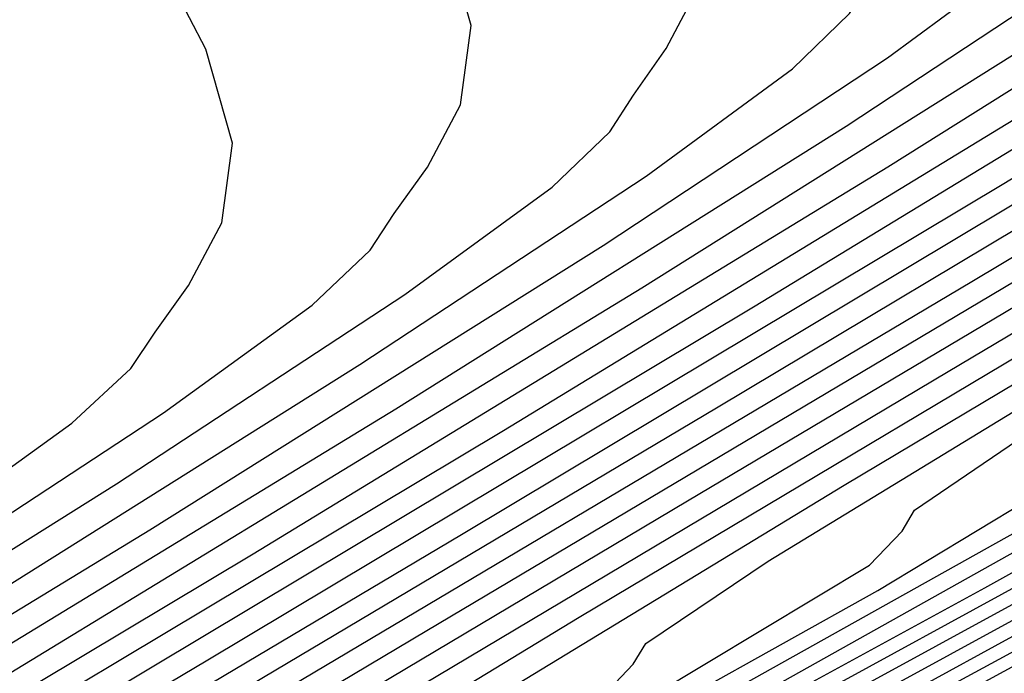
# Model space of a CAD drawing. Extents: x 3249832 to 3255657, y 13789405 to 13793316.
# Tile 440 of 656: x 3254725.12 to 3254727.08, y 13790596.23 to 13790597.53. Entities that reach past the tile are written whole.
import ezdxf

# ---------------------------------------------------------------- set-up
doc = ezdxf.new("R2010")
doc.units = 0
doc.header["$LTSCALE"] = 100
doc.header["$MEASUREMENT"] = 0
for name, color, linetype in [('GRATIO_CON', 10, 'CONTINUOUS'), ('GRATIO_ICON', 7, 'CONTINUOUS'), ('TARGETS_EAST', 7, 'CONTINUOUS')]:
    doc.layers.add(name, color=color, linetype=linetype)

# ---------------------------------------------------------------- blocks, each defined once
blk = doc.blocks.new('Gratio_032316_contours')
at = {"layer": 'GRATIO_CON', "color": 1, "linetype": 'Continuous', "flags": 128}
for points in [[(3254692.4119, 13790579.7463), (3254694.2668, 13790580.5234), (3254696.1918, 13790581.3356), (3254697.7468, 13790581.9892), (3254698.7053, 13790582.3859), (3254699.694, 13790582.8079), (3254701.5532, 13790583.6328), (3254704.7931, 13790585.0887), (3254708.6026, 13790586.8063), (3254711.8408, 13790588.2672), (3254713.6906, 13790589.1031), (3254714.6315, 13790589.5478), (3254715.4668, 13790589.985), (3254716.86, 13790590.7315), (3254718.914, 13790591.8348), (3254721.5915, 13790593.2751), (3254724.7573, 13790594.9806), (3254727.883, 13790596.6718)], [(3254691.9747, 13790579.6588), (3254693.4262, 13790580.2535), (3254695.3087, 13790581.0423), (3254697.2624, 13790581.8668), (3254698.8404, 13790582.5307), (3254699.8043, 13790582.9306), (3254700.7484, 13790583.3335), (3254702.4753, 13790584.0996), (3254705.4777, 13790585.4486), (3254709.008, 13790587.0402), (3254712.0088, 13790588.394), (3254713.7183, 13790589.1662), (3254714.5571, 13790589.5607), (3254715.2416, 13790589.918), (3254716.3788, 13790590.5273), (3254718.1379, 13790591.4723), (3254720.5789, 13790592.7855), (3254723.6374, 13790594.4335), (3254726.7531, 13790596.119), (3254729.2417, 13790597.4788)], [(3254702.9364, 13790584.333), (3254705.8199, 13790585.6287), (3254709.2102, 13790587.1576), (3254712.0914, 13790588.4587), (3254713.7014, 13790589.1857), (3254714.2947, 13790589.4534), (3254714.3796, 13790589.4915), (3254714.3797, 13790589.4914), (3254714.3801, 13790589.4912), (3254714.3811, 13790589.4904), (3254714.4103, 13790589.5037), (3254714.6048, 13790589.6053), (3254715.1291, 13790589.8844), (3254716.1382, 13790590.4251), (3254717.7499, 13790591.291), (3254720.0725, 13790592.5408), (3254723.0775, 13790594.16), (3254726.1882, 13790595.8426), (3254728.6914, 13790597.2097)], [(3254703.3974, 13790584.5664), (3254706.1622, 13790585.8087), (3254709.4129, 13790587.2746), (3254712.1754, 13790588.5219), (3254713.7193, 13790589.2188), (3254714.2884, 13790589.4752), (3254714.3699, 13790589.5115), (3254714.3701, 13790589.5115), (3254714.3705, 13790589.5114), (3254714.3713, 13790589.5109), (3254714.3965, 13790589.5224), (3254714.5643, 13790589.6101), (3254715.0166, 13790589.8508), (3254715.8977, 13790590.323), (3254717.3619, 13790591.1098), (3254719.5662, 13790592.296), (3254722.5175, 13790593.8864), (3254725.6233, 13790595.5662), (3254728.141, 13790596.9406)], [(3254703.8584, 13790584.7998), (3254706.5044, 13790585.9887), (3254709.6155, 13790587.3916), (3254712.2595, 13790588.5852), (3254713.7372, 13790589.2519), (3254714.282, 13790589.497), (3254714.3602, 13790589.5316), (3254714.3605, 13790589.5315), (3254714.3608, 13790589.5316), (3254714.3615, 13790589.5313), (3254714.3827, 13790589.5411), (3254714.5238, 13790589.6148), (3254714.9041, 13790589.8173), (3254715.6571, 13790590.2208), (3254716.9739, 13790590.9285), (3254719.0599, 13790592.0513), (3254721.9576, 13790593.6129), (3254725.0584, 13790595.2898), (3254727.5907, 13790596.6714)], [(3254703.3843, 13790584.6475), (3254704.7805, 13790585.2666), (3254707.189, 13790586.3488), (3254710.0209, 13790587.6257), (3254712.4277, 13790588.7118), (3254713.773, 13790589.3181), (3254714.2693, 13790589.5406), (3254714.3408, 13790589.5717), (3254714.3412, 13790589.5717), (3254714.3415, 13790589.572), (3254714.342, 13790589.5722), (3254714.3552, 13790589.5785), (3254714.4428, 13790589.6244), (3254714.679, 13790589.7501), (3254715.176, 13790590.0165), (3254716.1979, 13790590.566), (3254718.0473, 13790591.5617), (3254720.8377, 13790593.0658), (3254723.9285, 13790594.7369), (3254726.4901, 13790596.1332), (3254727.9069, 13790596.9257)], [(3254703.9115, 13790584.9103), (3254705.2415, 13790585.5), (3254707.5312, 13790586.5288), (3254710.2235, 13790587.7427), (3254712.5117, 13790588.7751), (3254713.791, 13790589.3512), (3254714.2629, 13790589.5624), (3254714.331, 13790589.5918), (3254714.3316, 13790589.5917), (3254714.3319, 13790589.5922), (3254714.3322, 13790589.5926), (3254714.3414, 13790589.5972), (3254714.4023, 13790589.6291), (3254714.5665, 13790589.7165), (3254714.9354, 13790589.9143), (3254715.8099, 13790590.3848), (3254717.5409, 13790591.317), (3254720.2778, 13790592.7922), (3254723.3636, 13790594.4605), (3254725.9398, 13790595.8641), (3254727.3671, 13790596.6612)], [(3254703.6506, 13790584.8368), (3254704.4387, 13790585.173), (3254705.7025, 13790585.7334), (3254707.8735, 13790586.7089), (3254710.4262, 13790587.8597), (3254712.5958, 13790588.8384), (3254713.8089, 13790589.3843), (3254714.2566, 13790589.5842), (3254714.3213, 13790589.6119), (3254714.3219, 13790589.6118), (3254714.3222, 13790589.6124), (3254714.3225, 13790589.613), (3254714.3276, 13790589.6158), (3254714.3618, 13790589.6339), (3254714.454, 13790589.683), (3254714.6948, 13790589.8122), (3254715.4219, 13790590.2035), (3254717.0346, 13790591.0722), (3254719.7179, 13790592.5187), (3254722.7986, 13790594.1841), (3254725.3894, 13790595.5949), (3254726.8274, 13790596.3967), (3254727.3477, 13790596.711)], [(3254703.2145, 13790584.6968), (3254704.2001, 13790585.1092), (3254704.9659, 13790585.4358), (3254706.1635, 13790585.9668), (3254708.2158, 13790586.8889), (3254710.6288, 13790587.9767), (3254712.6799, 13790588.9017), (3254713.8268, 13790589.4174), (3254714.2502, 13790589.6061), (3254714.3116, 13790589.6319), (3254714.3901, 13790589.6738), (3254714.9351, 13790589.968), (3254716.4138, 13790590.7656), (3254719.0593, 13790592.1922), (3254722.1701, 13790593.8737), (3254724.8105, 13790595.3105), (3254726.2791, 13790596.1276), (3254726.8112, 13790596.4469), (3254726.876, 13790596.5145), (3254726.9003, 13790596.5567), (3254727.1414, 13790596.72)], [(3254711.0342, 13790588.2107), (3254712.848, 13790589.0282), (3254713.8626, 13790589.4836), (3254714.2375, 13790589.6496), (3254714.2922, 13790589.6718), (3254714.293, 13790589.6713), (3254714.2932, 13790589.672), (3254714.293, 13790589.6734), (3254714.3639, 13790589.7134), (3254714.8627, 13790589.9839), (3254716.2175, 13790590.7153), (3254718.6422, 13790592.0233), (3254721.4936, 13790593.5648), (3254723.9139, 13790594.8821), (3254725.2601, 13790595.6311), (3254725.7478, 13790595.9238), (3254725.8071, 13790595.9858), (3254725.8329, 13790596.0265), (3254726.0783, 13790596.1906), (3254726.7608, 13790596.6063), (3254728.0035, 13790597.3473)], [(3254711.2368, 13790588.3277), (3254712.9321, 13790589.0915), (3254713.8805, 13790589.5167), (3254714.2311, 13790589.6714), (3254714.2825, 13790589.6917), (3254714.2833, 13790589.691), (3254714.2835, 13790589.6916), (3254714.2832, 13790589.6932), (3254714.3505, 13790589.7321), (3254714.8263, 13790589.9911), (3254716.1192, 13790590.69), (3254718.4336, 13790591.9389), (3254721.1552, 13790593.4105), (3254723.4655, 13790594.6679), (3254724.7505, 13790595.3829), (3254725.216, 13790595.6623), (3254725.2727, 13790595.7215), (3254725.2992, 13790595.7614), (3254725.5467, 13790595.9259), (3254726.2342, 13790596.344), (3254727.4856, 13790597.0898)], [(3254711.4395, 13790588.4447), (3254713.0162, 13790589.1548), (3254713.8984, 13790589.5498), (3254714.2247, 13790589.6931), (3254714.2727, 13790589.7115), (3254714.2736, 13790589.7106), (3254714.2738, 13790589.7113), (3254714.2733, 13790589.7131), (3254714.3371, 13790589.7508), (3254714.7899, 13790589.9983), (3254716.0209, 13790590.6647), (3254718.2249, 13790591.8545), (3254720.8169, 13790593.2562), (3254723.0171, 13790594.4537), (3254724.241, 13790595.1347), (3254724.6843, 13790595.4008), (3254724.7383, 13790595.4571), (3254724.7655, 13790595.4964), (3254725.0151, 13790595.6612), (3254725.7076, 13790596.0816), (3254726.9676, 13790596.8322), (3254728.5365, 13790597.765)], [(3254711.6421, 13790588.5617), (3254713.1003, 13790589.2181), (3254713.9163, 13790589.583), (3254714.2181, 13790589.7156), (3254714.262, 13790589.7338), (3254714.3233, 13790589.7689), (3254714.7534, 13790590.0048), (3254715.9226, 13790590.6389), (3254718.0162, 13790591.77), (3254720.4786, 13790593.1018), (3254722.5688, 13790594.2395), (3254723.7314, 13790594.8864), (3254724.1526, 13790595.1392), (3254724.2039, 13790595.1927), (3254724.2319, 13790595.2313), (3254724.4835, 13790595.3964), (3254725.181, 13790595.8192), (3254726.4497, 13790596.5747), (3254728.0292, 13790597.5137)], [(3254710.6116, 13790588.1491), (3254712.0475, 13790588.7957), (3254713.2684, 13790589.3447), (3254713.952, 13790589.6492), (3254714.2052, 13790589.7594), (3254714.2421, 13790589.7746), (3254714.2965, 13790589.807), (3254714.6806, 13790590.0196), (3254715.7261, 13790590.5884), (3254717.5989, 13790591.6012), (3254719.8019, 13790592.7932), (3254721.6721, 13790593.8111), (3254722.7123, 13790594.39), (3254723.0892, 13790594.6161), (3254723.135, 13790594.664), (3254723.1645, 13790594.7011), (3254723.4204, 13790594.867), (3254724.1278, 13790595.2945), (3254725.4139, 13790596.0596), (3254727.0147, 13790597.011), (3254728.5684, 13790597.9409)], [(3254710.9539, 13790588.3291), (3254712.2501, 13790588.9128), (3254713.3525, 13790589.408), (3254713.9699, 13790589.6823), (3254714.1988, 13790589.7813), (3254714.2321, 13790589.795), (3254714.2831, 13790589.826), (3254714.6442, 13790590.027), (3254715.6278, 13790590.5632), (3254717.3902, 13790591.5169), (3254719.4636, 13790592.6388), (3254721.2237, 13790593.597), (3254722.2028, 13790594.1417), (3254722.5575, 13790594.3546), (3254722.6006, 13790594.3997), (3254722.6308, 13790594.436), (3254722.8888, 13790594.6023), (3254723.6012, 13790595.0322), (3254724.896, 13790595.8021), (3254726.5075, 13790596.7597), (3254728.0715, 13790597.6957)], [(3254711.2961, 13790588.5092), (3254712.4528, 13790589.0298), (3254713.4366, 13790589.4712), (3254713.9878, 13790589.7154), (3254714.1923, 13790589.8032), (3254714.2222, 13790589.8154), (3254714.2697, 13790589.8451), (3254714.6078, 13790590.0344), (3254715.5295, 13790590.5379), (3254717.1816, 13790591.4325), (3254719.1252, 13790592.4845), (3254720.7754, 13790593.3828), (3254721.6932, 13790593.8935), (3254722.0257, 13790594.0931), (3254722.0662, 13790594.1353), (3254722.0971, 13790594.1709), (3254722.3572, 13790594.3376), (3254723.0746, 13790594.7698), (3254724.3781, 13790595.5445), (3254726.0003, 13790596.5084), (3254727.5746, 13790597.4506)], [(3254711.6384, 13790588.6892), (3254712.6554, 13790589.1468), (3254713.5205, 13790589.5348), (3254714.0054, 13790589.749), (3254714.1854, 13790589.826), (3254714.2117, 13790589.8368), (3254714.2558, 13790589.865), (3254714.5711, 13790590.0423), (3254715.4311, 13790590.5129), (3254716.9729, 13790591.3482), (3254718.7869, 13790592.3302), (3254720.327, 13790593.1686), (3254721.1837, 13790593.6453), (3254721.494, 13790593.8315), (3254721.5318, 13790593.871), (3254721.5634, 13790593.9058), (3254721.8256, 13790594.0729), (3254722.548, 13790594.5074), (3254723.8602, 13790595.287), (3254725.493, 13790596.2571), (3254727.0777, 13790597.2054), (3254728.3144, 13790597.9592)], [(3254711.6958, 13790588.7676), (3254712.3229, 13790589.0493), (3254713.0605, 13790589.3812), (3254713.688, 13790589.6626), (3254714.0396, 13790589.818), (3254714.1701, 13790589.874), (3254714.189, 13790589.8825), (3254714.2266, 13790589.9073), (3254714.4967, 13790590.0599), (3254715.2338, 13790590.4636), (3254716.5553, 13790591.1798), (3254718.1102, 13790592.0216), (3254719.4303, 13790592.7402), (3254720.1646, 13790593.1488), (3254720.4306, 13790593.3085), (3254720.463, 13790593.3423), (3254720.496, 13790593.3757), (3254720.7625, 13790593.5434), (3254721.4948, 13790593.9827), (3254722.8243, 13790594.7719), (3254724.4785, 13790595.7544), (3254726.0838, 13790596.715), (3254727.3367, 13790597.4786)], [(3254720.9682, 13790593.7204), (3254722.3064, 13790594.5144), (3254723.9713, 13790595.5031), (3254725.5869, 13790596.4699), (3254726.8478, 13790597.2383), (3254727.7312, 13790597.7934)], [(3254721.7885, 13790594.2568), (3254723.4641, 13790595.2518), (3254725.09, 13790596.2247), (3254726.359, 13790596.998), (3254727.2481, 13790597.5565)], [(3254721.2706, 13790593.9993), (3254722.9568, 13790595.0005), (3254724.593, 13790595.9795), (3254725.8701, 13790596.7577), (3254726.765, 13790597.3195), (3254727.3261, 13790597.6904)], [(3254721.9424, 13790594.4976), (3254723.5992, 13790595.4892), (3254724.8924, 13790596.2771), (3254725.7987, 13790596.8456), (3254726.3674, 13790597.2202), (3254726.6581, 13790597.433), (3254726.7712, 13790597.5432), (3254726.8174, 13790597.6167), (3254726.8819, 13790597.7088), (3254726.9464, 13790597.8317), (3254726.9673, 13790597.9869), (3254726.9152, 13790598.1704), (3254726.8192, 13790598.3553), (3254726.723, 13790598.5096), (3254726.6319, 13790598.5983), (3254726.3976, 13790598.5766), (3254725.8334, 13790598.3972), (3254724.8413, 13790598.0432), (3254723.6776, 13790597.6196), (3254722.6873, 13790597.2618), (3254722.1147, 13790597.0652), (3254721.8011, 13790596.9637)], [(3254721.4352, 13790594.2463), (3254723.1023, 13790595.244), (3254724.4035, 13790596.0368), (3254725.3155, 13790596.6087), (3254725.8881, 13790596.9851), (3254726.1809, 13790597.1983), (3254726.2952, 13790597.3081), (3254726.3422, 13790597.3812), (3254726.4073, 13790597.4734), (3254726.4724, 13790597.5969), (3254726.4934, 13790597.7531), (3254726.4409, 13790597.9376), (3254726.3445, 13790598.1236), (3254726.2479, 13790598.2783), (3254726.1567, 13790598.3667), (3254725.9214, 13790598.3438), (3254725.3541, 13790598.1624), (3254724.3561, 13790597.8057), (3254723.1854, 13790597.3791), (3254722.1892, 13790597.0186), (3254721.6134, 13790596.8199)], [(3254720.9279, 13790593.995), (3254722.6053, 13790594.9989), (3254723.9146, 13790595.7965), (3254724.8324, 13790596.3718), (3254725.4087, 13790596.75), (3254725.7038, 13790596.9636), (3254725.8193, 13790597.0731), (3254725.867, 13790597.1458), (3254725.9328, 13790597.238), (3254725.9983, 13790597.3621), (3254726.0195, 13790597.5192), (3254725.9667, 13790597.7049), (3254725.8697, 13790597.8918), (3254725.7728, 13790598.047), (3254725.6814, 13790598.135), (3254725.4452, 13790598.111), (3254724.8749, 13790597.9276), (3254723.8709, 13790597.5682), (3254722.6931, 13790597.1386), (3254721.691, 13790596.7754)], [(3254720.4207, 13790593.7437), (3254722.1084, 13790594.7537), (3254723.4257, 13790595.5562), (3254724.3493, 13790596.1348), (3254724.9293, 13790596.5149), (3254725.2267, 13790596.729), (3254725.3434, 13790596.8381), (3254725.3918, 13790596.9103), (3254725.4582, 13790597.0026), (3254725.5243, 13790597.1273), (3254725.5455, 13790597.2853), (3254725.4925, 13790597.4721), (3254725.395, 13790597.66), (3254725.2977, 13790597.8157), (3254725.2062, 13790597.9034), (3254724.969, 13790597.8782), (3254724.3956, 13790597.6929), (3254723.3857, 13790597.3307), (3254722.2009, 13790596.8981), (3254721.1929, 13790596.5321)]]:
    blk.add_lwpolyline(points, dxfattribs=at)
at = {"layer": 'GRATIO_ICON', "color": 7, "linetype": 'Continuous', "flags": 128}
for points in [[(3254691.4782, 13790579.4096), (3254692.919, 13790579.9999), (3254694.7878, 13790580.7829), (3254696.7271, 13790581.6012), (3254698.2936, 13790582.26), (3254699.2548, 13790582.6582), (3254700.2212, 13790583.0707), (3254702.0143, 13790583.8662), (3254705.1354, 13790585.2686), (3254708.8053, 13790586.9232), (3254711.9248, 13790588.3306), (3254713.7044, 13790589.1347), (3254714.5943, 13790589.5543), (3254715.3542, 13790589.9515), (3254716.6194, 13790590.6294), (3254718.5259, 13790591.6535), (3254721.0852, 13790593.0303), (3254724.1973, 13790594.7071), (3254727.3181, 13790596.3954)], [(3254702.8571, 13790584.3847), (3254704.3194, 13790585.0332), (3254706.8467, 13790586.1688), (3254709.8182, 13790587.5087), (3254712.3436, 13790588.6485), (3254713.7551, 13790589.285), (3254714.2756, 13790589.5188), (3254714.3505, 13790589.5517), (3254714.3508, 13790589.5516), (3254714.3512, 13790589.5518), (3254714.3518, 13790589.5517), (3254714.369, 13790589.5598), (3254714.4833, 13790589.6196), (3254714.7916, 13790589.7837), (3254715.4165, 13790590.1186), (3254716.5859, 13790590.7473), (3254718.5536, 13790591.8065), (3254721.3977, 13790593.3393), (3254724.4934, 13790595.0133), (3254727.0404, 13790596.4023), (3254728.4467, 13790597.1902)], [(3254703.7613, 13790584.9675), (3254704.7496, 13790585.3815), (3254705.4931, 13790585.6986), (3254706.6245, 13790586.2002), (3254708.558, 13790587.0689), (3254710.8315, 13790588.0937), (3254712.764, 13790588.9649), (3254713.8447, 13790589.4505), (3254714.2438, 13790589.6279), (3254714.3017, 13790589.6523), (3254714.3768, 13790589.6926), (3254714.8989, 13790589.9751), (3254716.3157, 13790590.7399), (3254718.8509, 13790592.1075), (3254721.8319, 13790593.7191), (3254724.3622, 13790595.0962), (3254725.7696, 13790595.8794), (3254726.2795, 13790596.1854), (3254726.3415, 13790596.2502), (3254726.3666, 13790596.2916), (3254726.6098, 13790596.4553), (3254727.2874, 13790596.8687)], [(3254710.2694, 13790587.9691), (3254711.8448, 13790588.6787), (3254713.1843, 13790589.2814), (3254713.9341, 13790589.6161), (3254714.2116, 13790589.7375), (3254714.252, 13790589.7542), (3254714.3099, 13790589.7879), (3254714.717, 13790590.0122), (3254715.8243, 13790590.6137), (3254717.8076, 13790591.6856), (3254720.1402, 13790592.9475), (3254722.1204, 13790594.0253), (3254723.2219, 13790594.6382), (3254723.6209, 13790594.8777), (3254723.6695, 13790594.9284), (3254723.6982, 13790594.9662), (3254723.9519, 13790595.1317), (3254724.6544, 13790595.5569), (3254725.9318, 13790596.3171), (3254727.522, 13790597.2624)], [(3254711.2348, 13790588.5342), (3254711.9807, 13790588.8693), (3254712.858, 13790589.264), (3254713.6042, 13790589.5987), (3254714.0225, 13790589.7835), (3254714.1778, 13790589.85), (3254714.2003, 13790589.8597), (3254714.2412, 13790589.8861), (3254714.5339, 13790590.0511), (3254715.3324, 13790590.4882), (3254716.7641, 13790591.264), (3254718.4485, 13790592.1759), (3254719.8786, 13790592.9544), (3254720.6741, 13790593.397), (3254720.9623, 13790593.57), (3254720.9974, 13790593.6066), (3254721.0297, 13790593.6407), (3254721.294, 13790593.8081), (3254722.0214, 13790594.2451), (3254723.3422, 13790595.0294), (3254724.9858, 13790596.0058), (3254726.5807, 13790596.9602), (3254727.8256, 13790597.7189)], [(3254720.7527, 13790593.7417), (3254722.4496, 13790594.7491), (3254724.0961, 13790595.7344), (3254725.3812, 13790596.5174), (3254726.2818, 13790597.0826), (3254726.8468, 13790597.4553), (3254727.1352, 13790597.6677)]]:
    blk.add_lwpolyline(points, dxfattribs=at)

msp = doc.modelspace()

# ---------------------------------------------------------------- block references
at = {"layer": 'TARGETS_EAST'}
msp.add_blockref('Gratio_032316_contours', (0, 0), dxfattribs=at)

doc.saveas('drawing.dxf')
